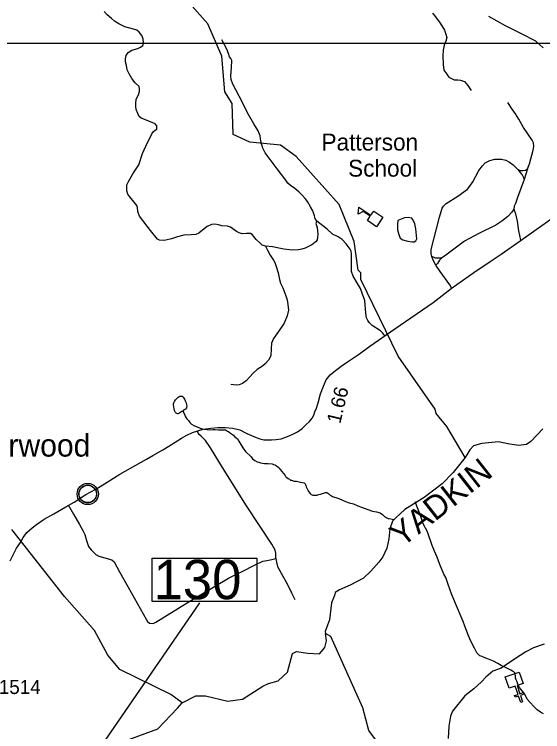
# Model space of a CAD drawing. Extents: x 1159738 to 1321356, y 736314 to 882035.
# Drawn here: x 1251103 to 1255798, y 828411 to 834781 of the extents above; entities that cross this region are included whole.
import ezdxf

# ---------------------------------------------------------------- set-up
doc = ezdxf.new("R2010")
doc.units = 0
for name, color, linetype in [('Exist Civil Demographics Community CELL', 7, 'Continuous'), ('Exist Civil Demographics Community Label', 7, 'Continuous'), ('Exist Cultural Church CELL', 7, 'Continuous'), ('Exist Cultural Educational Facility High CELL', 7, 'Continuous'), ('Exist Cultural Educational Facility High Label', 7, 'Continuous'), ('Exist Hydrographic Creek Single Shore', 7, 'Continuous'), ('Exist Hydrographic Misc Water Feature', 7, 'Continuous'), ('Exist Hydrographic Pond Under 1500 Sq Ft', 7, 'Continuous'), ('Exist Hydrographic River Shore Label', 7, 'Continuous'), ('Exist Road Non-System Type 51', 7, 'Continuous'), ('Exist Road Primary NC Attributed', 7, 'Continuous'), ('Exist Road Primary NC Mileage Hundredths English Label', 7, 'Continuous'), ('Exist Road Secondary Structure Standard Bridge Number Label', 7, 'Continuous'), ('Exist Road Secondary Type 51 Attributed', 7, 'Continuous'), ('Exist Road Secondary Type 51 Number Label', 7, 'Continuous'), ('Map Preparation Inset Cut Line', 7, 'Continuous')]:
    doc.layers.add(name, color=color, linetype=linetype)

msp = doc.modelspace()

# ---------------------------------------------------------------- linework, layer by layer
at = {"layer": 'Exist Civil Demographics Community CELL'}
msp.add_lwpolyline([(1251677.5, 830534.2), (1251678.4, 830539.8), (1251680.2, 830546.3), (1251683.1, 830553.5), (1251686.1, 830559.3), (1251689.4, 830565), (1251693.2, 830570.1), (1251697.1, 830574.5), (1251701.7, 830579.1), (1251707.2, 830583.7), (1251712.7, 830587.4), (1251717.6, 830590.2), (1251722.6, 830592.7), (1251728.1, 830595), (1251733.7, 830596.8), (1251738, 830597.9), (1251742.9, 830598.7), (1251747, 830599.4), (1251753.4, 830599.7), (1251757.8, 830599.6), (1251763.5, 830599.3), (1251768.4, 830598.6), (1251773.3, 830597.6), (1251778.3, 830596.2), (1251783.5, 830594.2), (1251790.1, 830591.3), (1251796.4, 830587.8), (1251801.4, 830584.3), (1251806.6, 830580.3), (1251809.9, 830577.1), (1251814, 830572.7), (1251817.9, 830568), (1251821, 830563.5), (1251824.1, 830558.4), (1251826.6, 830553.3), (1251828.6, 830548.3), (1251830.2, 830543.3), (1251831.4, 830538.7), (1251832.5, 830532.6), (1251833.2, 830527.9), (1251833.4, 830521.9), (1251833.2, 830516.1), (1251832.7, 830510.4), (1251831.7, 830505), (1251830.1, 830498.8), (1251828.2, 830493), (1251825.9, 830487.9), (1251822.7, 830481.9), (1251819.5, 830476.6), (1251816, 830471.9), (1251811.8, 830467.1), (1251806.5, 830462.2), (1251801.5, 830458.1), (1251796.5, 830454.6), (1251792.1, 830452.1), (1251785.3, 830448.9), (1251778.2, 830446.2), (1251772.2, 830444.7), (1251765.6, 830443.4), (1251761.2, 830442.9), (1251756.7, 830442.7), (1251751.1, 830442.7), (1251746.8, 830443.1), (1251741.2, 830443.8), (1251735.3, 830445.1), (1251730.7, 830446.4), (1251725.5, 830448.3), (1251720.9, 830450.3), (1251717, 830452.5), (1251710.2, 830456.6), (1251704.6, 830460.9), (1251699.7, 830465.4), (1251695.3, 830470.2), (1251692.1, 830474.2), (1251689.1, 830478.4), (1251685, 830485.5), (1251683.3, 830489), (1251681.6, 830493), (1251679, 830501.2), (1251677.5, 830508.3), (1251676.8, 830513.4), (1251676.4, 830519.7), (1251676.4, 830524.4), (1251676.9, 830530.9)], close=True, dxfattribs=at)
for centre, radius in [((1251755.1, 830521.8), 94.3), ((1251754.8, 830522), 76.7)]:
    msp.add_circle(centre, radius, dxfattribs=at)
at = {"layer": 'Exist Cultural Church CELL'}
msp.add_lwpolyline([(1255623.5, 828838.1), (1255569.7, 828819.6), (1255594.3, 828747.6), (1255624.6, 828757.9), (1255629.7, 828742.8), (1255599.4, 828732.5), (1255618.9, 828675.5), (1255603.7, 828670.4), (1255584.3, 828727.3), (1255554, 828717), (1255548.8, 828732.1), (1255579.1, 828742.4), (1255554.5, 828814.5), (1255499.9, 828796), (1255465.5, 828896.7), (1255589.2, 828938.9)], close=True, dxfattribs=at)
at = {"layer": 'Exist Cultural Educational Facility High CELL'}
msp.add_lwpolyline([(1254321.1, 832895.1), (1254240.1, 832950), (1254265.9, 832988.2), (1254203.7, 833030.3), (1254157.3, 833004.9), (1254164.9, 833068.2), (1254271.3, 832996.1), (1254297.1, 833034.2), (1254378.2, 832979.3)], close=True, dxfattribs=at)
at = {"layer": 'Exist Hydrographic Creek Single Shore'}
for points in [[(1255797.9, 831100.5), (1255691.2, 830989.1), (1255653.8, 830961.6), (1255584, 830951.6), (1255486.7, 830966.6), (1255404.4, 830984.1), (1255317.1, 830976.6), (1255257.2, 830969.1), (1255182.4, 830949.1), (1255150, 830914.2), (1255122.6, 830869.3), (1255110.1, 830844.3)], [(1255110.1, 830844.3), (1255003.3, 830712.6), (1254906, 830610.3), (1254743.9, 830490.5), (1254574.3, 830383.2), (1254492, 830310.8), (1254462.6, 830279.4), (1254440.1, 830212), (1254430.2, 830122.2), (1254412.7, 830039.8), (1254377.8, 829964.9), (1254342.9, 829915), (1254270.6, 829835.1), (1254205.7, 829772.7), (1254088.5, 829712.8), (1253991.2, 829670.4), (1253953.8, 829645.5), (1253946.7, 829619.1), (1253921.7, 829554.2), (1253904.3, 829404.5), (1253884.3, 829357.1), (1253864.4, 829299.7), (1253866.4, 829282.5)], [(1252593.1, 828668), (1252715.2, 828728), (1252800.9, 828730.2), (1253000.2, 828680.9), (1253130.9, 828700.2), (1253310.9, 828813.8), (1253362.3, 828837.4), (1253448, 828861), (1253529.4, 828940.3), (1253574.4, 829105.4), (1253610.3, 829122), (1253711, 829107), (1253813.9, 829102.7), (1253861, 829158.4), (1253878.2, 829216.3), (1253866.4, 829282.5)], [(1254252.4, 828421.2), (1254199.4, 828622.5), (1253915.4, 829255.2), (1253866.4, 829282.5)], [(1252377.7, 828437.1), (1252553.4, 828619.4), (1252593.1, 828668)], [(1251167.2, 827661.6), (1251312.6, 827683.2), (1251390.8, 827711.2), (1251470.1, 827812), (1251527.9, 828039.3), (1251641.2, 828154.5), (1251894.1, 828259.6), (1252377.7, 828437.1)], [(1255453.4, 826828.1), (1255455.5, 826903.5), (1255459.5, 826939.3), (1255423.1, 826989.7), (1255384.8, 827042.8), (1255097.5, 827255.4), (1254986.4, 827474.3), (1254931.5, 827609.9), (1254784.4, 827737.6), (1254604.4, 827869.3), (1254534.4, 828044.7), (1254252.4, 828421.2)]]:
    msp.add_lwpolyline(points, dxfattribs=at)
at = {"layer": 'Exist Hydrographic Misc Water Feature'}
for points in [[(1255110.1, 830844.3), (1254947.4, 831122), (1254850.4, 831235.6), (1254843.4, 831275.1), (1254513.4, 831744.6), (1254181.3, 832427.5), (1254182.3, 832486.5), (1254158.3, 832510.1), (1254122.3, 832763.5), (1253989.2, 833091.2), (1253608.3, 833518.9), (1253469.2, 833620.3), (1253195.3, 833645.4), (1253046.2, 833714.1), (1253037.3, 833990), (1252973.2, 834093), (1252947.3, 834408.7), (1252822.2, 834696.8), (1252635.2, 834910.7), (1252475.2, 835163.3), (1252365.2, 835434.7), (1252275.2, 835837), (1252170.2, 835947.4), (1252055, 835940)], [(1255803.6, 834484.2), (1255736.9, 834541.2), (1255609.3, 834608), (1255466, 834678.7), (1255318.7, 834761.2)], [(1252600.5, 831256.8), (1252590.5, 831253), (1252574.1, 831241.4), (1252563.9, 831235.6), (1252555.9, 831233.9), (1252551.9, 831234), (1252542, 831238.3), (1252534.2, 831246.4), (1252526.6, 831262.6), (1252523, 831278.8), (1252519.4, 831296.8), (1252517.9, 831312.9), (1252518.1, 831320.9), (1252520.4, 831330.8), (1252522.6, 831336.8), (1252524.7, 831342.8), (1252535, 831358.5), (1252545.5, 831370.3), (1252557.7, 831382), (1252567.8, 831387.7), (1252574, 831389.5), (1252579.9, 831391.4), (1252586, 831391.2), (1252594, 831391), (1252601.7, 831380.8), (1252607.6, 831372.7), (1252615.3, 831362.4), (1252620.9, 831348.3), (1252628.4, 831332.1), (1252634, 831311.9), (1252635.7, 831301.9), (1252635.6, 831297.9), (1252633.4, 831291.9), (1252631.3, 831286), (1252623.1, 831276.2), (1252606.7, 831264.6), (1252600.5, 831256.8)], [(1252600.5, 831256.8), (1252608.2, 831242.5), (1252617.7, 831222.3), (1252623.3, 831208.1), (1252636.8, 831189.8), (1252650.5, 831173.4), (1252661.9, 831157.1), (1252677.5, 831142.7), (1252697.3, 831130.1), (1252717.1, 831119.7), (1252740.8, 831111), (1252760.7, 831104.5), (1252792.6, 831097.7), (1252836.4, 831090.5), (1252870.5, 831093.6), (1252886.5, 831093.3), (1252916.4, 831092.4), (1252942.5, 831091.8), (1252980.5, 831090.9), (1252998.2, 831080.3), (1253010.1, 831072.1), (1253023.9, 831061.7), (1253033.6, 831055.4), (1253049.3, 831043), (1253059, 831032.8), (1253070.8, 831022.5), (1253084.5, 831010.1), (1253098, 830989.7), (1253132.4, 830930.8), (1253157.7, 830900.2), (1253206.5, 830852.8), (1253220.1, 830834.4), (1253239.7, 830819.9), (1253261.3, 830807.4), (1253275.4, 830805), (1253289.2, 830798.7), (1253327.1, 830793.7), (1253357, 830790.9), (1253395, 830787.9), (1253406.8, 830783.6), (1253416.8, 830781.3), (1253424.7, 830777.1), (1253432.6, 830773), (1253446.4, 830760.6), (1253456.1, 830750.3), (1253463.7, 830738.2), (1253508.3, 830685), (1253516.1, 830674.7), (1253524, 830668.5), (1253535.7, 830658.2), (1253547.6, 830651.9), (1253557.5, 830645.6), (1253565.3, 830643.4), (1253589.2, 830636.8), (1253611.1, 830634.3), (1253645, 830627.4), (1253661, 830625), (1253676.9, 830620.5), (1253682.7, 830616.4), (1253688.6, 830612.2), (1253690.5, 830606.2), (1253692.2, 830598.1), (1253696, 830584), (1253703.5, 830567.8), (1253713.1, 830549.6), (1253718.7, 830539.4), (1253730.5, 830525.1), (1253740.2, 830516.8), (1253754.1, 830512.5), (1253774.1, 830511.9), (1253790.1, 830511.5), (1253808.2, 830517.1), (1253822.3, 830518.7), (1253840.5, 830526.2), (1253866.7, 830535.6), (1253872.8, 830535.5), (1253878.7, 830535.3), (1253882.7, 830533.2), (1253888.6, 830529), (1253896.5, 830522.8), (1253908.3, 830512.5), (1253922, 830504.2), (1253929.9, 830499.9), (1253937.9, 830495.7), (1253969.6, 830486.9), (1253977.6, 830484.7), (1253987.5, 830480.5), (1254019.1, 830465.6), (1254046.9, 830454.9), (1254078.7, 830444.1), (1254116.4, 830433.1), (1254155.9, 830416), (1254187.6, 830403.2), (1254243.1, 830383.8), (1254286.8, 830368.7), (1254320.6, 830361.7), (1254354.3, 830352.9), (1254366.2, 830346.6), (1254374.1, 830340.4), (1254393.6, 830321.8)], [(1255805.4, 828568.3), (1255777.7, 828582.9), (1255748.3, 828605.7), (1255717.2, 828638.5), (1255689.8, 828667.2), (1255658.7, 828700.1), (1255637.8, 828742.7), (1255626.2, 828759), (1255591.3, 828803.9), (1255578.1, 828834.3), (1255570.5, 828852.5), (1255563, 828870.7), (1255557.4, 828888.8), (1255555.8, 828900.9), (1255556.1, 828910.8), (1255552.3, 828921), (1255550.7, 828933), (1255542.8, 828941.2), (1255529.1, 828949.6), (1255515.1, 828958), (1255473.8, 828979.1), (1255430.1, 828998.2), (1255398.7, 829017), (1255361.1, 829036), (1255315.6, 829055.2), (1255277.9, 829070.2), (1255252.2, 829080.9), (1255240.3, 829085.1), (1255230.5, 829093.4), (1255213, 829111.8), (1255192.1, 829152.4), (1255157.7, 829221.4), (1255135.1, 829270), (1255105, 829348.8), (1255092, 829389.2), (1255024.1, 829549.1), (1254988.4, 829636), (1254956.5, 829718.9), (1254936, 829779.5), (1254920.8, 829809.9), (1254885, 829896.9), (1254858.7, 829961.6), (1254836, 830014.2), (1254815.3, 830062.8), (1254774.4, 830186), (1254736.3, 830257), (1254712, 830329.7), (1254665.1, 830450.9)], [(1254393.6, 830321.8), (1254403.5, 830315.6), (1254413.4, 830309.4), (1254425.3, 830305), (1254435.1, 830302.8), (1254459.1, 830298.1), (1254475, 830295.7)], [(1252593.1, 828668), (1252493.4, 828742.1), (1252040.3, 828964.5), (1251934.3, 829091.4), (1251815.4, 829310.5), (1251548.3, 829611.3), (1251079.4, 830204.9)]]:
    msp.add_lwpolyline(points, dxfattribs=at)
at = {"layer": 'Exist Hydrographic Pond Under 1500 Sq Ft'}
msp.add_lwpolyline([(1254511.6, 832949.1), (1254509.1, 832918.1), (1254509.1, 832868.5), (1254519, 832825.1), (1254531.4, 832792.8), (1254555, 832777.9), (1254598.4, 832765.5), (1254639.3, 832759.3), (1254656.6, 832759.3), (1254670.3, 832769.2), (1254680.2, 832787.8), (1254670.3, 832875.9), (1254662.8, 832921.8), (1254648, 832952.9), (1254634.3, 832971.5), (1254603.3, 832976.4), (1254568.6, 832972.7)], close=True, dxfattribs=at)
at = {"layer": 'Exist Road Non-System Type 51'}
for p, q in [((1255662, 833408.2), (1255633.3, 833315.6)), ((1254904.5, 833040.7), (1254903.7, 833042.3))]:
    msp.add_line(p, q, dxfattribs=at)
for points in [[(1253334.8, 832721), (1253306.2, 832732.2), (1253283.4, 832751.5), (1253251.9, 832782.2), (1253216.8, 832824.3), (1253200.2, 832834.8), (1253166.9, 832835.7), (1253127.4, 832833.1), (1253102, 832839.2), (1253076.6, 832852.3), (1253024.9, 832890.9), (1252996, 832898.8), (1252947.8, 832903.2), (1252916.3, 832912.8), (1252884.7, 832919), (1252854, 832914.6), (1252816.4, 832896.2), (1252775.2, 832862.9), (1252742.5, 832838.3), (1252716.2, 832826.9), (1252675.1, 832823.4), (1252607.6, 832819), (1252551.5, 832805.9), (1252498.9, 832786.6), (1252449.9, 832774.3), (1252424.4, 832771.7), (1252392, 832775.2), (1252373.6, 832783.1), (1252311.4, 832860.3), (1252214.2, 832988.3), (1252204.9, 833011.5), (1252199.6, 833030.8), (1252196.1, 833065), (1252191.7, 833083.4), (1252178.6, 833097.4), (1252127.7, 833160.5), (1252111.1, 833185.1), (1252103.2, 833212.3), (1252102.3, 833237.7), (1252103.2, 833265.8), (1252114.6, 833290.3), (1252156.7, 833365.7), (1252209.2, 833444.9), (1252241.6, 833544.8), (1252272.3, 833610.6), (1252323.1, 833720.2), (1252339.6, 833740.6), (1252354.5, 833752.9), (1252367.7, 833759.9), (1252370.3, 833773.9), (1252369.4, 833791.5), (1252355.4, 833809), (1252326.5, 833820.4), (1252231, 833859.9), (1252211.7, 833873.9), (1252200.3, 833899.3), (1252185.4, 833937), (1252181.9, 833961.6), (1252181, 833988.8), (1252184.5, 834026.5), (1252204.7, 834066.8), (1252215.2, 834095.7), (1252216.1, 834118.5), (1252210.8, 834141.3), (1252177.8, 834172.2), (1252146.2, 834209.9), (1252123.4, 834253.8), (1252106.8, 834288.8), (1252098.9, 834325.7), (1252091, 834359), (1252090.1, 834384.4), (1252095.4, 834416), (1252115.5, 834442.3), (1252146.2, 834463.3), (1252198.8, 834478.2), (1252223.3, 834489.6), (1252243.5, 834503.7), (1252249.6, 834523.8), (1252247, 834563.3), (1252235.6, 834592.6), (1252212.8, 834622.4), (1252190, 834639.1), (1252160.2, 834649.6), (1252084, 834670.6), (1252031.4, 834697.8), (1251993.7, 834719.7), (1251965.7, 834745.2), (1251928, 834775.9), (1251900, 834807.4)], [(1254819, 834792.3), (1254845.8, 834757.8), (1254886.7, 834701.6), (1254925, 834639), (1254937.7, 834604.5), (1254945.4, 834575.1), (1254936.3, 834541.4), (1254921, 834505.7), (1254913.3, 834463.5), (1254910.8, 834408.6), (1254914.6, 834335.8), (1254919.7, 834286), (1254945.2, 834248.9), (1254964.4, 834223.4), (1255010.3, 834200.4), (1255043.5, 834197.8), (1255067.8, 834196.5), (1255103.5, 834185), (1255131.6, 834149.3), (1255163.5, 834105.8)], [(1253791, 832942.9), (1253775.5, 832967.4), (1253769.9, 832992.7), (1253754.1, 833036.3), (1253734.3, 833071.1), (1253706.6, 833118.7), (1253687.6, 833146.4), (1253661.5, 833174.9), (1253629.8, 833204.2), (1253595, 833235.1), (1253555.4, 833261.2), (1253534.5, 833280.4), (1253514.7, 833308.2), (1253438.7, 833410.3), (1253332.6, 833550.5), (1253311.3, 833592.1), (1253301.8, 833620.6), (1253293.1, 833653.8), (1253286.8, 833703), (1253270.1, 833745.7), (1253229.8, 833809.9), (1253175.2, 833907.3), (1253127.1, 834003.2), (1253043.2, 834160.1), (1253029, 834202.8), (1253025.8, 834232.9), (1253032.1, 834307.4), (1253035.3, 834372.3), (1253027.4, 834389.8), (1253014.7, 834404), (1253006.8, 834434.1), (1252991, 834472.1), (1252946.7, 834552.9)], [(1254991.5, 832347.7), (1254971.7, 832380), (1254886.1, 832497.8), (1254847.7, 832554.9), (1254824.1, 832597.1), (1254813, 832629.4), (1254808, 832656.6), (1254806.8, 832692.6), (1254855.1, 832876.3), (1254881.2, 832978.3), (1254904.7, 833060.1), (1254917.1, 833077.5), (1254940.7, 833099.9), (1255043.6, 833165.6), (1255129.2, 833228.9), (1255149, 833253.7), (1255177.5, 833294.6), (1255229.6, 833393.9), (1255261.6, 833436.7), (1255287.6, 833462.8), (1255327.3, 833482.7), (1255373.2, 833493.8), (1255432.7, 833493.8), (1255469.9, 833485.1), (1255503.3, 833467.8), (1255535.6, 833443), (1255576.5, 833403.2), (1255596.3, 833394.6), (1255621.1, 833393.3), (1255644.7, 833395.8), (1255662, 833408.2), (1255679.4, 833454.1), (1255714.1, 833575.7), (1255720.1, 833610), (1255715.2, 833641), (1255704, 833662.1), (1255625.9, 833776.3), (1255585, 833850.7), (1255557.7, 833897.8), (1255528, 833938.8), (1255488.3, 833998.3)], [(1255576.5, 833403.2), (1255596.1, 833380.1), (1255615.9, 833356.5), (1255628.3, 833330.5), (1255633.3, 833315.6)], [(1255633.3, 833315.6), (1255575, 833155.5), (1255555.2, 833102.2), (1255545.2, 833076.1), (1255541.5, 833051.3)], [(1255541.5, 833051.3), (1255524.3, 833023.2), (1255488.4, 832986), (1255436.3, 832943.8), (1255381.8, 832909.1), (1255231.7, 832835.9), (1255104, 832765.1), (1254938.1, 832641.4), (1254897.2, 832616.6), (1254882.3, 832598), (1254863.7, 832568.2), (1254847.7, 832554.9)], [(1255541.5, 833051.3), (1255555.3, 833009.6), (1255570.2, 832945), (1255582.6, 832859.4), (1255601.2, 832776.3)], [(1253791, 832942.9), (1253783.1, 832927.1), (1253792.7, 832885.9), (1253799.7, 832828), (1253798, 832799.9), (1253794.5, 832777.1), (1253785.7, 832764), (1253746.3, 832733.3), (1253686.7, 832703.5), (1253658.6, 832695.6), (1253627.1, 832690.3), (1253575.4, 832687.7), (1253496.5, 832696.5), (1253396.2, 832715.8), (1253334.8, 832721)], [(1254394.4, 831926), (1254377.7, 831948.8), (1254357.6, 831968.9), (1254284, 832018.9), (1254258.6, 832040.8), (1254244.5, 832061), (1254232.3, 832086.4), (1254227, 832128.5), (1254218.2, 832240.8), (1254198.1, 832296.9), (1254178.1, 832346.2), (1254151.9, 832391.8), (1254113.3, 832454.9), (1254098.4, 832497), (1254097.5, 832539.1), (1254099.3, 832654.8), (1254095.9, 832677.2), (1254086.3, 832695.6), (1254051.2, 832742.1), (1254017, 832780.7), (1253979.3, 832804.3), (1253931.2, 832828.9), (1253883, 832872.7), (1253791, 832942.9)], [(1253334.8, 832721), (1253352.4, 832686.8), (1253376.9, 832641.3), (1253404.9, 832596.5), (1253416.3, 832578.4), (1253433.8, 832531.9), (1253448.7, 832486.3), (1253458.4, 832427.6), (1253467.1, 832395.1), (1253487.3, 832352.2), (1253515.3, 832279.7), (1253525.8, 832246.4), (1253534.6, 832204.3), (1253538.1, 832154.3), (1253527.6, 832103), (1253500.4, 832039), (1253451.4, 831965.3), (1253405, 831903.4), (1253388.4, 831861.3), (1253384.8, 831812.2), (1253381.4, 831748.7), (1253360.3, 831709.2), (1253332.3, 831676.8), (1253308.6, 831657.5), (1253261.3, 831627.7), (1253226.3, 831595.2), (1253196.5, 831561), (1253161.4, 831525.1), (1253131.6, 831504), (1253101.8, 831490.9), (1253074.7, 831489.1), (1253025.6, 831494.4)], [(1254897.2, 832616.6), (1254872.4, 832615.4), (1254846.3, 832616.6), (1254833.9, 832620.3), (1254813, 832629.4)], [(1253427.4, 829949.1), (1253427, 829994.8), (1253420.8, 830024), (1253390.1, 830074.7), (1253165.9, 830415.8), (1252952.8, 830757.8), (1252845.4, 830931.4), (1252801.2, 830996.6), (1252762.8, 831035), (1252745.9, 831050.4), (1252736.7, 831062.7), (1252730.5, 831082.7)], [(1251581.1, 830426.7), (1251628.7, 830342.1), (1251682.5, 830251.5), (1251711.6, 830197.7), (1251728.5, 830162.4), (1251743.9, 830108.6), (1251762.3, 830056.4), (1251786.9, 830025.6), (1251828.3, 829985.7), (1251854.4, 829968.8), (1251968.1, 829936.5), (1251989.6, 829918.1), (1252037.2, 829828.9), (1252113.9, 829693.7), (1252273.3, 829408.9), (1252287.2, 829390.5), (1252302.5, 829373.6), (1252337.8, 829370.5), (1252359.3, 829384.3), (1252663.3, 829570.3), (1253006.7, 829774), (1253115.8, 829826.2), (1253249.3, 829896.9), (1253312.3, 829924.6), (1253347.6, 829930.7), (1253390.6, 829939.9), (1253427.4, 829949.1)], [(1253427.4, 829949.1), (1253434.6, 829901.7), (1253445.3, 829872.5), (1253474.5, 829818.8), (1253531.3, 829718.9), (1253566.6, 829645.1), (1253595.8, 829583.7)]]:
    msp.add_lwpolyline(points, dxfattribs=at)
at = {"layer": 'Exist Road Primary NC Attributed'}
msp.add_lwpolyline([(1251064.9, 829927.5), (1251120.5, 830039.2), (1251156.4, 830090.6), (1251182.3, 830135.6), (1251213.4, 830178.8), (1251260.1, 830220.3), (1251299.9, 830249.7), (1251368.2, 830297.3), (1251454.6, 830344), (1251560.6, 830407), (1251633.5, 830450.4), (1251737.3, 830516.1), (1251827.2, 830564.5), (1251927.4, 830626.8), (1252041.5, 830697.7), (1252275.8, 830830), (1252334.6, 830864.6), (1252421, 830914.7), (1252474.6, 830945.8), (1252531.7, 830980.4), (1252587, 831016.7), (1252635.4, 831042.7), (1252685.5, 831068.6), (1252732.6, 831083.5), (1252780.6, 831098), (1252804.8, 831101.5), (1252849.8, 831106.7), (1252910.3, 831111.9), (1252977.7, 831111.9), (1253045.1, 831106.7), (1253105.7, 831091.1), (1253169.6, 831058.2), (1253251.4, 831022.2), (1253283.2, 831011.8), (1253320, 831002.9), (1253347.7, 831001.2), (1253387.5, 831001.2), (1253430.7, 831004.6), (1253474.8, 831012.4), (1253505.9, 831022.8), (1253543.9, 831036.6), (1253583.7, 831055.7), (1253618.3, 831074.7), (1253659.8, 831104.1), (1253694.3, 831136.9), (1253725.4, 831164.6), (1253749.7, 831194), (1253763.5, 831221.7), (1253773.9, 831251.1), (1253787.7, 831282.2), (1253803.2, 831330.6), (1253822.3, 831410.2), (1253849.1, 831478.3), (1253873.3, 831535.3), (1253909.6, 831578.6), (1253942.4, 831606.2), (1254006.4, 831656.4), (1254072.1, 831699.6), (1254168.9, 831767), (1254262.3, 831834.4), (1254485.3, 831988.3), (1254823.2, 832222.6), (1254985.7, 832347.1), (1255187.1, 832488.6), (1255331.4, 832586.8), (1255429.6, 832650.8), (1255598.1, 832769.6), (1256033.3, 833076.5)], dxfattribs=at)
at = {"layer": 'Exist Road Secondary Structure Standard Bridge Number Label'}
msp.add_line((1251395.4, 827582.9), (1252750.6, 829554.2), dxfattribs=at)
msp.add_lwpolyline([(1252327.2, 829951.6), (1253256.2, 829951.6), (1253256.2, 829567.5), (1252327.2, 829567.5)], close=True, dxfattribs=at)
at = {"layer": 'Exist Road Secondary Type 51 Attributed'}
msp.add_lwpolyline([(1255811.2, 829187.5), (1255717.2, 829155.6), (1255648.1, 829121.1), (1255547.6, 829055.6), (1255430, 828974.4), (1255355.7, 828947.7), (1255292.6, 828894.4), (1255253.6, 828853.7), (1255184.7, 828791.9), (1255106.6, 828727.9), (1254996.9, 828591.9), (1254979.6, 828547.8), (1254963.6, 828459.2), (1254956.6, 828351.2)], dxfattribs=at)
at = {"layer": 'Map Preparation Inset Cut Line'}
msp.add_lwpolyline([(1228470.6, 811005.5), (1261974.5, 811005.5), (1261974.5, 834521.3), (1228470.6, 834521.3)], close=True, dxfattribs=at)

# ---------------------------------------------------------------- texts
at = {"layer": 'Exist Civil Demographics Community Label'}
msp.add_text('Legerwood', height=200, dxfattribs=at).set_placement((1250455.1, 830853.7))
at = {"layer": 'Exist Cultural Educational Facility High Label'}
for s, p in [('Patterson', (1253832.5, 833571.5)), ('School', (1254068.9, 833339.5))]:
    msp.add_text(s, height=150, dxfattribs=at).set_placement(p)
at = {"layer": 'Exist Hydrographic River Shore Label'}
msp.add_text('YADKIN', height=210, rotation=38.19426, dxfattribs=at).set_placement((1254546.9, 830042.4))
at = {"layer": 'Exist Road Primary NC Mileage Hundredths English Label'}
msp.add_text('1.66', height=125, rotation=76.55558, dxfattribs=at).set_placement((1253998.8, 831140))
at = {"layer": 'Exist Road Secondary Structure Standard Bridge Number Label'}
msp.add_text('130', height=350, dxfattribs=at).set_placement((1252339.7, 829587.3))
at = {"layer": 'Exist Road Secondary Type 51 Number Label'}
msp.add_text('1514', height=125, dxfattribs=at).set_placement((1250964.8, 828745.4))

doc.saveas('drawing.dxf')
